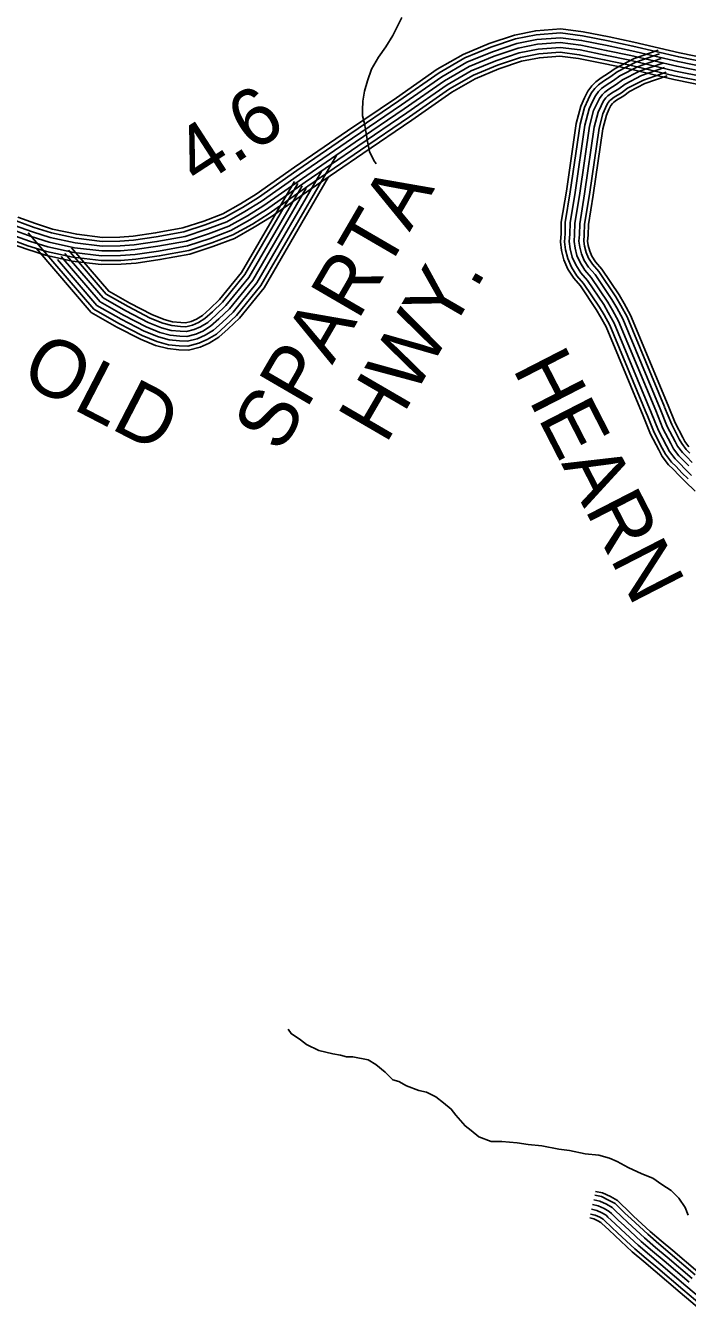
# Model space of a CAD drawing. Extents: x 1788175 to 1969470, y 584502 to 738744.
# Drawn here: x 1938010 to 1942266, y 632020 to 640308 of the extents above; entities that cross this region are included whole.
import ezdxf

# ---------------------------------------------------------------- set-up
doc = ezdxf.new("R2010")
doc.units = 0
for name, color, linetype in [('DESIGN - ROW - Right-of-Way and Easement Labels', 7, 'Continuous'), ('DESIGN - TRAFFIC CONTROL PERMANENT - Signalization', 7, 'Continuous'), ('DESIGN - TRANSPORTATION - Text', 7, 'Continuous'), ('SURVEY - CENTERLINE - Preliminary Text', 7, 'Continuous'), ('SURVEY - TRANSPORTATION - Roads', 7, 'Continuous')]:
    doc.layers.add(name, color=color, linetype=linetype)

msp = doc.modelspace()

# ---------------------------------------------------------------- linework, layer by layer
at = {"layer": 'DESIGN - TRANSPORTATION - Text'}
for points in [[(1940430.9, 640361.7), (1940371.2, 640245.3), (1940327.4, 640173), (1940279.5, 640106.8), (1940233.7, 640028.5), (1940209.9, 639954.3), (1940190, 639888.1), (1940178.2, 639823.9), (1940176.4, 639765.8), (1940176.5, 639729.7), (1940190.6, 639679.7), (1940198.8, 639627.6), (1940211, 639553.5), (1940221.1, 639499.4), (1940249.3, 639441.4), (1940264.4, 639420.6)], [(1939698.2, 633854.1), (1939718, 633824.4), (1939777.4, 633784.8), (1939817, 633755.1), (1939896.1, 633715.5), (1939985.2, 633695.7), (1940034.7, 633685.8), (1940074.3, 633675.9), (1940113.9, 633675.9), (1940212.9, 633656.1), (1940262.3, 633626.4), (1940321.7, 633576.9), (1940371.2, 633527.4), (1940410.8, 633517.6), (1940460.3, 633487.9), (1940539.5, 633458.2), (1940588.9, 633448.3), (1940648.3, 633418.6), (1940697.8, 633379), (1940747.3, 633339.4), (1940777, 633299.8), (1940836.4, 633230.5), (1940876, 633200.8), (1940925.4, 633161.3), (1941004.6, 633131.6), (1941034.3, 633131.6), (1941073.9, 633131.6), (1941172.9, 633121.7), (1941242.1, 633111.8), (1941331.2, 633101.9), (1941440.1, 633082.1), (1941509.4, 633072.2), (1941608.3, 633052.4), (1941697.4, 633042.5), (1941766.7, 633022.7), (1941816.2, 633002.9), (1941885.5, 632963.3), (1941974.5, 632923.7), (1942043.8, 632894), (1942103.2, 632854.4), (1942162.6, 632814.9), (1942212.1, 632765.4), (1942251.7, 632706), (1942271.4, 632656.5)]]:
    msp.add_lwpolyline(points, dxfattribs=at)
at = {"layer": 'SURVEY - CENTERLINE - Preliminary Text'}
for points in [[(1942561.6, 640005.4), (1942204.7, 640077.6), (1941909.5, 640147.4), (1941751.3, 640180.5), (1941586.4, 640213.8), (1941450.3, 640231.1), (1941299.3, 640219.6), (1941169.5, 640193.6), (1941012.2, 640141.4), (1940849, 640073), (1940687.5, 639980.2), (1940427.4, 639798.8), (1940112.2, 639584.4), (1939772.5, 639351.9), (1939523.9, 639177.5), (1939420.8, 639112.8), (1939303.1, 639046.9), (1939175.6, 638998.7), (1939036, 638952.4), (1938854.6, 638919.9), (1938708, 638898.9), (1938618, 638891.6), (1938501.2, 638890.4), (1938328.9, 638911.1), (1938168, 638945.5), (1938054.4, 638981.6), (1937938.2, 639023.8)], [(1942567.8, 640035.8), (1942211.4, 640107.8), (1941916.2, 640177.7), (1941757.5, 640210.9), (1941591.4, 640244.4), (1941451.1, 640262.3), (1941295, 640250.4), (1941161.5, 640223.6), (1941001.4, 640170.5), (1940835.2, 640100.9), (1940670.9, 640006.4), (1940409.9, 639824.3), (1940094.7, 639610), (1939754.9, 639377.4), (1939506.8, 639203.3), (1939405, 639139.5), (1939290, 639075.1), (1939165.2, 639027.9), (1939028.4, 638982.5), (1938849.7, 638950.5), (1938704.6, 638929.8), (1938616.6, 638922.6), (1938502.9, 638921.4), (1938334, 638941.7), (1938176, 638975.5), (1938064.4, 639010.9), (1937949.6, 639052.6)], [(1942573, 640061), (1942216.9, 640133), (1941921.8, 640202.8), (1941762.7, 640236.1), (1941595.6, 640269.8), (1941451.8, 640288.1), (1941291.5, 640275.9), (1941154.9, 640248.5), (1940992.3, 640194.6), (1940823.8, 640124), (1940657.1, 640028.1), (1940395.3, 639845.5), (1940080.2, 639631.3), (1939740.2, 639398.5), (1939492.5, 639224.8), (1939391.9, 639161.6), (1939279.1, 639098.5), (1939156.6, 639052.1), (1939022, 639007.5), (1938845.6, 638975.9), (1938701.7, 638955.3), (1938615.4, 638948.3), (1938504.3, 638947.1), (1938338.2, 638967.1), (1938182.6, 639000.4), (1938072.7, 639035.3), (1937959.1, 639076.5)], [(1942543, 639914.3), (1942184.8, 639986.7), (1941889.2, 640056.6), (1941732.6, 640089.4), (1941571.3, 640121.9), (1941448, 640137.7), (1941312, 640127.3), (1941193.3, 640103.5), (1941044.9, 640054.3), (1940890.3, 639989.5), (1940737.4, 639901.6), (1940480.2, 639722.2), (1940164.6, 639507.6), (1939825.5, 639275.5), (1939575.4, 639100), (1939468.3, 639032.8), (1939342.5, 638962.4), (1939206.7, 638911), (1939059, 638862), (1938869.4, 638828.1), (1938718.4, 638806.5), (1938622.3, 638798.7), (1938496.1, 638797.3), (1938313.6, 638819.2), (1938144.2, 638855.5), (1938024.4, 638893.5), (1937903.9, 638937.3)], [(1942549.2, 639944.7), (1942191.4, 640017), (1941896, 640086.9), (1941738.8, 640119.8), (1941576.3, 640152.5), (1941448.7, 640168.8), (1941307.8, 640158.1), (1941185.4, 640133.5), (1941034, 640083.3), (1940876.5, 640017.4), (1940720.8, 639927.8), (1940462.6, 639747.7), (1940147.1, 639533.2), (1939807.8, 639301), (1939558.2, 639125.8), (1939452.5, 639059.5), (1939329.4, 638990.6), (1939196.3, 638940.2), (1939051.3, 638892.1), (1938864.5, 638858.7), (1938714.9, 638837.3), (1938620.9, 638829.7), (1938497.8, 638828.4), (1938318.7, 638849.8), (1938152.1, 638885.5), (1938034.4, 638922.9), (1937915.3, 638966.2)], [(1942555.4, 639975), (1942198.1, 640047.3), (1941902.7, 640117.1), (1941745, 640150.1), (1941581.4, 640183.2), (1941449.5, 640200), (1941303.5, 640188.8), (1941177.4, 640163.5), (1941023.1, 640112.4), (1940862.7, 640045.2), (1940704.2, 639954), (1940445, 639773.3), (1940129.7, 639558.8), (1939790.2, 639326.4), (1939541.1, 639151.6), (1939436.7, 639086.2), (1939316.2, 639018.8), (1939186, 638969.5), (1939043.7, 638922.2), (1938859.5, 638889.3), (1938711.5, 638868.1), (1938619.5, 638860.7), (1938499.5, 638859.4), (1938323.8, 638880.4), (1938160.1, 638915.5), (1938044.4, 638952.2), (1937926.8, 638995)], [(1942538, 639890.1), (1942179.5, 639962.6), (1941883.9, 640032.5), (1941727.6, 640065.2), (1941567.3, 640097.5), (1941447.3, 640112.8), (1941315.4, 640102.8), (1941199.7, 640079.5), (1941053.6, 640031.1), (1940901.2, 639967.3), (1940750.7, 639880.7), (1940494.2, 639701.8), (1940178.5, 639487.2), (1939839.6, 639255.2), (1939589, 639079.4), (1939480.9, 639011.5), (1939353, 638940), (1939215, 638887.7), (1939065.1, 638838), (1938873.3, 638803.7), (1938721.1, 638781.9), (1938623.4, 638774), (1938494.8, 638772.6), (1938309.5, 638794.8), (1938137.8, 638831.6), (1938016.4, 638870.1), (1937894.8, 638914.4)]]:
    msp.add_lwpolyline(points, dxfattribs=at)
at = {"layer": 'SURVEY - TRANSPORTATION - Roads'}
for points in [[(1942079.9, 640151.2), (1941924.5, 640096.8), (1941802.4, 640034.1), (1941760.5, 640002.4), (1941712, 639973.9), (1941677.1, 639946.9), (1941652.8, 639922.3), (1941627, 639887.7), (1941604.6, 639845.2), (1941580.6, 639791.7), (1941551.8, 639679.6), (1941488.3, 639244.6), (1941456, 639045), (1941454.1, 638971.5), (1941449.6, 638917.9), (1941457.8, 638861.4), (1941472.9, 638801.9), (1941498.5, 638743.3), (1941535.9, 638683.8), (1941579, 638634.8), (1941680.7, 638483.9), (1941708.9, 638435.5), (1941744.3, 638370.5), (1941982.3, 637798.5)], [(1942088.4, 640126.9), (1941934.7, 640073.1), (1941816.2, 640012.2), (1941774.8, 639981), (1941726.5, 639952.6), (1941694.2, 639927.6), (1941672.3, 639905.5), (1941648.8, 639874), (1941627.8, 639833.9), (1941604.9, 639783.1), (1941577, 639674.5), (1941513.7, 639240.7), (1941481.7, 639042.6), (1941479.8, 638970.1), (1941475.5, 638918.7), (1941483.1, 638866.4), (1941497.3, 638810.3), (1941521.3, 638755.3), (1941556.6, 638699.2), (1941599.4, 638650.5), (1941702.6, 638497.6), (1941731.3, 638448.1), (1941767.5, 638381.7), (1942006.1, 637808.4)], [(1942098.7, 640097.6), (1941946.9, 640044.5), (1941832.7, 639985.9), (1941792, 639955.2), (1941743.9, 639926.8), (1941714.8, 639904.3), (1941695.9, 639885.2), (1941675.1, 639857.4), (1941655.7, 639820.3), (1941634.3, 639772.9), (1941607.5, 639668.4), (1941544.4, 639236), (1941512.6, 639039.7), (1941510.8, 638968.4), (1941506.7, 638919.6), (1941513.5, 638872.5), (1941526.7, 638820.4), (1941548.8, 638769.9), (1941581.5, 638717.8), (1941624, 638669.5), (1941728.8, 638514.1), (1941758.3, 638463.3), (1941795.5, 638395.1), (1942034.7, 637820.3)], [(1942108.9, 640068.4), (1941959.2, 640016), (1941849.3, 639959.5), (1941809.3, 639929.3), (1941761.3, 639901.1), (1941735.4, 639881), (1941719.4, 639864.9), (1941701.5, 639840.8), (1941683.5, 639806.7), (1941663.6, 639762.6), (1941637.9, 639662.3), (1941575, 639231.3), (1941543.5, 639036.8), (1941541.7, 638966.7), (1941537.9, 638920.6), (1941544, 638878.5), (1941556.1, 638830.4), (1941576.3, 638784.4), (1941606.4, 638736.4), (1941648.6, 638688.5), (1941755.1, 638530.5), (1941785.3, 638478.5), (1941823.5, 638408.5), (1942063.3, 637832.2)], [(1942108.9, 640068.4), (1941959.2, 640016), (1941849.3, 639959.5), (1941809.3, 639929.3), (1941761.3, 639901.1), (1941735.4, 639881), (1941719.4, 639864.9), (1941701.5, 639840.8), (1941683.5, 639806.7), (1941663.6, 639762.6), (1941637.9, 639662.3), (1941575, 639231.3), (1941543.5, 639036.8), (1941541.7, 638966.7), (1941537.9, 638920.6), (1941544, 638878.5), (1941556.1, 638830.4), (1941576.3, 638784.4), (1941606.4, 638736.4), (1941648.6, 638688.5), (1941755.1, 638530.5), (1941785.3, 638478.5), (1941823.5, 638408.5), (1942063.3, 637832.2)], [(1942119.1, 640039.1), (1941971.4, 639987.4), (1941865.8, 639933.2), (1941826.6, 639903.5), (1941778.8, 639875.4), (1941756, 639857.7), (1941743, 639844.7), (1941727.8, 639824.3), (1941711.4, 639793.1), (1941693, 639752.3), (1941668.3, 639656.2), (1941605.7, 639226.6), (1941574.5, 639033.9), (1941572.7, 638965), (1941569.1, 638921.5), (1941574.4, 638884.6), (1941585.6, 638840.5), (1941603.7, 638799), (1941631.4, 638755), (1941673.2, 638707.5), (1941781.4, 638547), (1941812.3, 638493.7), (1941851.5, 638421.9), (1942091.9, 637844.1)], [(1942129.4, 640009.9), (1941983.7, 639958.9), (1941882.3, 639906.8), (1941843.8, 639877.7), (1941796.2, 639849.7), (1941776.5, 639834.5), (1941766.5, 639824.4), (1941754.1, 639807.7), (1941739.3, 639779.5), (1941722.4, 639742), (1941698.8, 639650.1), (1941636.3, 639221.8), (1941605.4, 639031), (1941603.7, 638963.3), (1941600.2, 638922.5), (1941604.9, 638890.6), (1941615, 638850.6), (1941631.2, 638813.5), (1941656.3, 638773.6), (1941697.8, 638726.4), (1941807.7, 638563.4), (1941839.3, 638508.9), (1941879.5, 638435.4), (1942120.6, 637856)], [(1942137.5, 639986.5), (1941993.5, 639936.1), (1941895.5, 639885.8), (1941857.6, 639857.1), (1941810.1, 639829.2), (1941792.9, 639815.9), (1941785.3, 639808.2), (1941775.1, 639794.5), (1941761.5, 639768.7), (1941745.8, 639733.7), (1941723, 639645.2), (1941660.7, 639218.1), (1941630.1, 639028.7), (1941628.4, 638961.9), (1941625.1, 638923.2), (1941629.2, 638895.4), (1941638.4, 638858.6), (1941653.1, 638825.1), (1941676.1, 638788.5), (1941717.4, 638741.6), (1941828.7, 638576.6), (1941860.9, 638521.1), (1941901.8, 638446.1), (1942143.4, 637865.5)], [(1938026, 638975.9), (1938448.4, 638484.2), (1938609.2, 638392.6), (1938759.1, 638315), (1938853.5, 638276.7), (1938928.3, 638256.5), (1938997.3, 638250.1), (1939054, 638247.8), (1939123.7, 638265.5), (1939178.1, 638289.4), (1939236.5, 638324.7), (1939295.4, 638377.4), (1939366.8, 638445.1), (1939522, 638636.8), (1940011.2, 639477.7)], [(1938077.3, 638876.7), (1938431.8, 638464), (1938596.9, 638370), (1938748.4, 638291.6), (1938845.3, 638252.3), (1938923.8, 638231.1), (1938995.6, 638224.4), (1939056.7, 638222), (1939132.1, 638241.1), (1939190, 638266.5), (1939251.8, 638303.9), (1939312.8, 638358.5), (1939385.8, 638427.6), (1939543.3, 638622.2), (1939959.1, 639337)], [(1938214.7, 638803.7), (1938468.4, 638508.5), (1938624, 638419.8), (1938772.1, 638343.2), (1938863.4, 638306.2), (1938933.9, 638287.2), (1938999.4, 638281), (1939050.7, 638279), (1939113.6, 638294.9), (1939163.8, 638316.9), (1939218, 638349.7), (1939274.4, 638400.2), (1939344, 638466.2), (1939496.4, 638654.5), (1939915.3, 639374.5)], [(1938304, 638880.4), (1938544.4, 638600.6), (1938680.2, 638523.3), (1938821.4, 638450.2), (1938901, 638417.9), (1938954.8, 638403.4), (1939007.2, 638398.5), (1939038.4, 638397.3), (1939075.2, 638406.6), (1939109.4, 638421.6), (1939147.6, 638444.7), (1939194.6, 638486.8), (1939257.4, 638546.3), (1939399.2, 638721.5), (1939739.4, 639306.2)], [(1938238.3, 638823.9), (1938488.4, 638532.7), (1938638.8, 638447.1), (1938785.1, 638371.4), (1938873.3, 638335.6), (1938939.4, 638317.8), (1939001.4, 638312), (1939047.5, 638310.1), (1939103.5, 638324.3), (1939149.5, 638344.5), (1939199.4, 638374.7), (1939253.3, 638423), (1939321.2, 638487.3), (1939470.8, 638672.1), (1939814.4, 639262.6)], [(1938238.3, 638823.9), (1938488.4, 638532.7), (1938638.8, 638447.1), (1938785.1, 638371.4), (1938873.3, 638335.6), (1938939.4, 638317.8), (1939001.4, 638312), (1939047.5, 638310.1), (1939103.5, 638324.3), (1939149.5, 638344.5), (1939199.4, 638374.7), (1939253.3, 638423), (1939321.2, 638487.3), (1939470.8, 638672.1), (1939814.4, 639262.6)], [(1938261.8, 638844.1), (1938508.4, 638557), (1938653.6, 638474.3), (1938798.1, 638399.6), (1938883.2, 638365), (1938944.9, 638348.4), (1939003.5, 638342.9), (1939044.2, 638341.3), (1939093.4, 638353.7), (1939135.2, 638372.1), (1939180.9, 638399.7), (1939232.3, 638445.8), (1939298.4, 638508.4), (1939445.2, 638689.8), (1939787.6, 639278.2)], [(1938285.3, 638864.3), (1938528.4, 638581.3), (1938668.4, 638501.5), (1938811, 638427.8), (1938893.1, 638394.5), (1938950.4, 638379), (1939005.6, 638373.8), (1939041, 638372.4), (1939083.3, 638383.1), (1939120.9, 638399.6), (1939162.4, 638424.8), (1939211.3, 638468.6), (1939275.6, 638529.5), (1939419.7, 638707.4), (1939760.8, 639293.8)], [(1942034.6, 637820.5), (1942081.5, 637705.2), (1942132.5, 637605.7), (1942152, 637569.2), (1942189, 637521.6), (1942216.2, 637494.5), (1942254.3, 637454.5), (1942292.9, 637416.1)], [(1942063.3, 637832.2), (1942109.7, 637718.1), (1942160, 637620.1), (1942178.1, 637586.1), (1942212.3, 637542.1), (1942238.3, 637516.2), (1942276.5, 637476.2)], [(1942063.3, 637832.2), (1942109.7, 637718.1), (1942160, 637620.1), (1942178.1, 637586.1), (1942212.3, 637542.1), (1942238.3, 637516.2), (1942276.5, 637476.2)], [(1942092, 637843.9), (1942137.9, 637731.1), (1942187.5, 637634.5), (1942204.2, 637603), (1942235.5, 637562.7), (1942260.5, 637537.9), (1942298.6, 637497.9)], [(1942120.8, 637855.5), (1942166.1, 637744), (1942214.9, 637648.8), (1942230.3, 637619.9), (1942258.8, 637583.3), (1942282.6, 637559.5)], [(1942143.7, 637864.8), (1942188.6, 637754.3), (1942236.8, 637660.3), (1942251.2, 637633.4), (1942277.3, 637599.7)], [(1941982.1, 637799.2), (1942029.9, 637681.5), (1942082.3, 637579.5), (1942104.2, 637538.2), (1942146.4, 637483.9), (1942175.7, 637454.8), (1942213.8, 637414.8), (1942253.2, 637375.6), (1942316, 637315)], [(1942005.9, 637808.9), (1942053.3, 637692.3), (1942105.1, 637591.4), (1942125.9, 637552.3), (1942165.7, 637501), (1942194, 637472.8), (1942232.2, 637432.8), (1942271.2, 637394)], [(1941664.1, 632755.1), (1941703.6, 632746.4), (1941745.8, 632726.6), (1941782.5, 632706), (1941799.3, 632689.3), (1941843.2, 632647.6), (1941883.2, 632609.8), (1941991, 632510.5), (1942062.6, 632449.1), (1942136.9, 632387.2), (1942297.5, 632249.4)], [(1941670.7, 632785.3), (1941713.6, 632776), (1941760, 632754.2), (1941801.4, 632731), (1941820.9, 632711.5), (1941864.5, 632670.1), (1941904.3, 632632.5), (1942011.6, 632533.7), (1942082.6, 632472.8), (1942156.9, 632410.9), (1942317.6, 632273)], [(1941676, 632809.5), (1941721.6, 632799.5), (1941771.3, 632776.1), (1941816.4, 632750.9), (1941838.2, 632729.2), (1941881.5, 632688.1), (1941921.2, 632650.6), (1942028, 632552.2), (1942098.6, 632491.7), (1942172.9, 632429.8), (1942333.6, 632291.9)], [(1941650.8, 632694.5), (1941683.5, 632687.3), (1941717.4, 632671.4), (1941744.8, 632656.1), (1941756.1, 632644.8), (1941800.6, 632602.6), (1941840.9, 632564.5), (1941949.8, 632464.2), (1942022.6, 632401.8), (1942096.8, 632339.9), (1942257.3, 632202.2), (1942418.2, 632066.4)], [(1941657.5, 632724.8), (1941693.5, 632716.9), (1941731.6, 632699), (1941763.7, 632681), (1941777.7, 632667.1), (1941821.9, 632625.1), (1941862, 632587.2), (1941970.4, 632487.3), (1942042.6, 632425.4), (1942116.9, 632363.6), (1942277.4, 632225.8)], [(1941657.5, 632724.8), (1941693.5, 632716.9), (1941731.6, 632699), (1941763.7, 632681), (1941777.7, 632667.1), (1941821.9, 632625.1), (1941862, 632587.2), (1941970.4, 632487.3), (1942042.6, 632425.4), (1942116.9, 632363.6), (1942277.4, 632225.8)], [(1941638.7, 632639.1), (1941665.1, 632633.3), (1941691.5, 632620.9), (1941710.3, 632610.4), (1941716.6, 632604.2), (1941761.5, 632561.4), (1941802.2, 632523), (1941912.1, 632421.8), (1941986, 632358.4), (1942060.2, 632296.6), (1942220.5, 632159), (1942385.9, 632019.5)], [(1941644.2, 632664.2), (1941673.4, 632657.8), (1941703.2, 632643.8), (1941726, 632631.1), (1941734.5, 632622.6), (1941779.2, 632580.1), (1941819.7, 632541.9), (1941929.2, 632441), (1942002.6, 632378.1), (1942076.8, 632316.2), (1942237.2, 632178.6), (1942400.5, 632040.8)]]:
    msp.add_lwpolyline(points, dxfattribs=at)

# ---------------------------------------------------------------- texts
at = {"layer": 'DESIGN - ROW - Right-of-Way and Easement Labels'}
for s, rotation, p in [('SPARTA', 59.8115, (1939649.8, 637551.9)), ('HWY.', 59.8115, (1940326.8, 637610.3)), ('OLD', 332.65465, (1937962.6, 638023.3)), ('HEARN', 297.17163, (1941139.5, 638103.7))]:
    msp.add_text(s, height=370, rotation=rotation, dxfattribs=at).set_placement(p)
at = {"layer": 'DESIGN - TRAFFIC CONTROL PERMANENT - Signalization'}
msp.add_text('4.6', height=369.6, rotation=32.96036, dxfattribs=at).set_placement((1939121.6, 639266))

doc.saveas('drawing.dxf')
